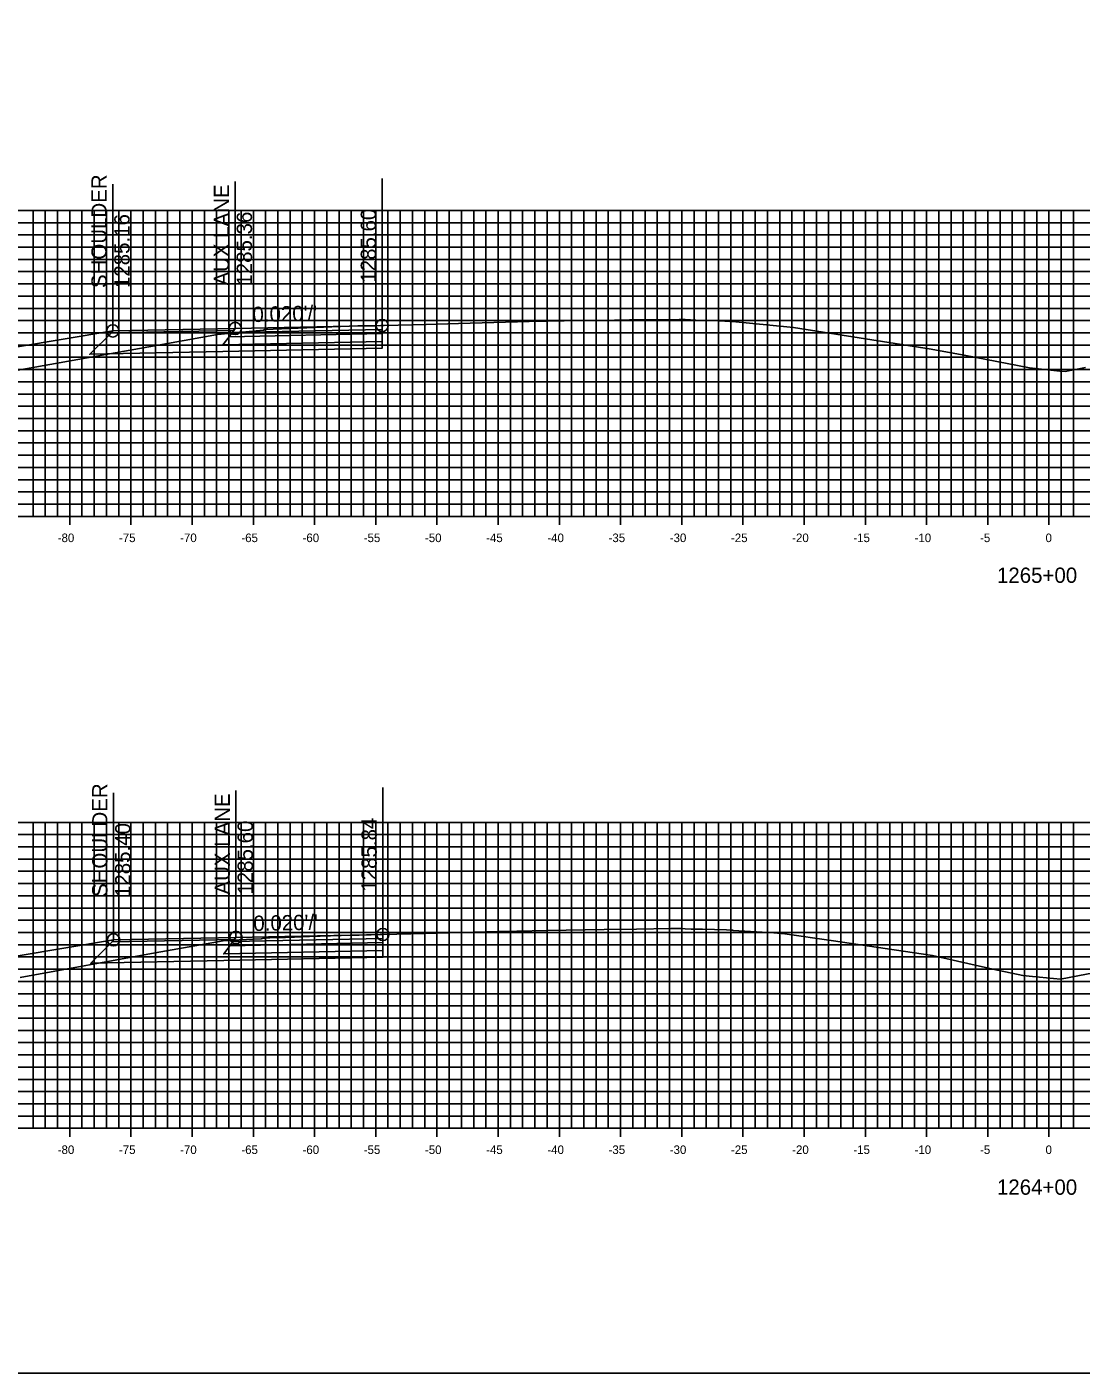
# Model space of a CAD drawing. Extents: x 674939 to 678919, y 750652 to 765176.
# Drawn here: x 678665 to 678751.2, y 761966.3 to 762076.3 of the extents above; entities that cross this region are included whole.
import ezdxf

# ---------------------------------------------------------------- set-up
doc = ezdxf.new("R2010")
doc.units = 0
for name, color, linetype in [('Level 10', 7, 'Continuous'), ('Level 18', 7, 'Continuous'), ('Level 19', 7, 'Continuous'), ('Level 20', 7, 'Continuous'), ('Level 22', 7, 'Continuous'), ('Level 23', 7, 'Continuous'), ('Level 4', 7, 'Continuous'), ('Level 7', 7, 'Continuous'), ('Level 8', 7, 'Continuous'), ('Level 9', 7, 'Continuous')]:
    doc.layers.add(name, color=color, linetype=linetype)

msp = doc.modelspace()

# ---------------------------------------------------------------- linework, layer by layer
at = {"layer": 'Level 10'}
for points in [[(678663.39, 762048.08), (678676.53, 762050.43), (678680.61, 762051.15), (678681.46, 762051.23), (678684.07, 762051.47), (678684.36, 762051.52), (678684.47, 762051.55), (678689.94, 762051.77), (678692.07, 762051.85), (678693.08, 762051.85), (678693.52, 762051.86), (678693.94, 762051.88), (678694.05, 762051.89), (678694.21, 762051.89), (678697.66, 762051.98), (678700.3, 762052.06), (678706.06, 762052.22), (678708.91, 762052.28), (678711.79, 762052.31), (678714.25, 762052.34), (678715.58, 762052.35), (678718.33, 762052.38), (678718.47, 762052.38), (678718.53, 762052.38), (678718.81, 762052.37), (678719.25, 762052.34), (678719.69, 762052.32), (678720.99, 762052.29), (678721.1, 762052.29), (678721.6, 762052.27), (678722.47, 762052.23), (678722.52, 762052.22), (678722.67, 762052.22), (678724.07, 762052.09), (678727.66, 762051.74), (678738.91, 762049.95), (678739.64, 762049.83), (678741.59, 762049.46), (678746.95, 762048.42), (678749.43, 762048.17), (678749.85, 762048.13), (678751.5, 762048.46)], [(678664.49, 761998.62), (678675.5, 762000.62), (678681.06, 762001.62), (678682.37, 762001.68), (678684.17, 762001.76), (678684.29, 762001.8), (678684.45, 762001.83), (678685.31, 762001.87), (678685.43, 762001.86), (678686.9, 762001.91), (678688.13, 762001.96), (678690.7, 762002.04), (678692.17, 762002.08), (678693.15, 762002.1), (678693.9, 762002.12), (678694.11, 762002.13), (678697.54, 762002.2), (678703.58, 762002.36), (678705.06, 762002.4), (678707.53, 762002.46), (678712.19, 762002.53), (678714.83, 762002.57), (678717.63, 762002.61), (678718.55, 762002.62), (678718.56, 762002.62), (678718.57, 762002.62), (678718.81, 762002.6), (678719.29, 762002.57), (678720.23, 762002.56), (678722.18, 762002.5), (678722.57, 762002.48), (678722.68, 762002.47), (678722.74, 762002.45), (678726.06, 762002.25), (678726.96, 762002.18), (678730.74, 762001.64), (678739.01, 762000.41), (678743.95, 761999.28), (678746.4, 761998.77), (678747.18, 761998.69), (678749.47, 761998.48), (678754.28, 761999.4)]]:
    msp.add_lwpolyline(points, dxfattribs=at)
at = {"layer": 'Level 18'}
for points in [[(678633.18, 762043.45), (678633.58, 762043.29), (678637.57, 762043.29), (678652.05, 762048.11), (678672.05, 762051.45), (678682.05, 762051.65), (678694.05, 762051.89)], [(678672.05, 762051.45), (678682.05, 762051.65), (678694.05, 762051.89)], [(678672.05, 762051.45), (678672.05, 762051.45)], [(678636.08, 761995.37), (678637.54, 761994.79), (678641.42, 761994.79), (678652.11, 761998.35), (678672.11, 762001.69), (678682.11, 762001.89), (678694.11, 762002.13)], [(678672.11, 762001.69), (678682.11, 762001.89), (678694.11, 762002.13)], [(678672.11, 762001.69), (678672.11, 762001.69)]]:
    msp.add_lwpolyline(points, dxfattribs=at)
for points in [[(678682.05, 762051.65), (678672.05, 762051.45), (678671.93, 762051.29), (678681.93, 762051.49)], [(678694.05, 762051.89), (678694.05, 762051.56), (678681.8, 762051.31), (678682.05, 762051.65)], [(678694.11, 762002.13), (678694.11, 762001.8), (678681.86, 762001.55), (678682.11, 762001.89)], [(678682.11, 762001.89), (678672.11, 762001.69), (678671.99, 762001.53), (678682, 762001.73)]]:
    msp.add_lwpolyline(points, close=True, dxfattribs=at)
at = {"layer": 'Level 19'}
for points in [[(678694.05, 762051.56), (678694.05, 762051.23), (678681.55, 762050.97), (678681.8, 762051.31)], [(678694.05, 762051.23), (678694.05, 762050.57), (678681.05, 762050.3), (678681.55, 762050.97)], [(678694.11, 762001.47), (678694.11, 762000.81), (678681.11, 762000.54), (678681.61, 762001.21)], [(678694.11, 762001.8), (678694.11, 762001.47), (678681.61, 762001.21), (678681.86, 762001.55)]]:
    msp.add_lwpolyline(points, close=True, dxfattribs=at)
for points in [[(678694.05, 762050.57), (678694.05, 762050.03), (678681.05, 762049.76), (678670.17, 762049.54), (678671.93, 762051.29)], [(678694.11, 762000.81), (678694.11, 762000.27), (678681.11, 762000), (678670.24, 761999.78), (678671.99, 762001.53)]]:
    msp.add_lwpolyline(points, dxfattribs=at)
at = {"layer": 'Level 20'}
for p, q in [((678598.53, 762061.29), (678898.53, 762061.29)), ((678598.53, 762060.29), (678898.53, 762060.29)), ((678665.53, 762036.29), (678665.53, 762061.29)), ((678666.53, 762036.29), (678666.53, 762061.29)), ((678667.53, 762036.29), (678667.53, 762061.29)), ((678668.53, 762036.29), (678668.53, 762061.29)), ((678669.53, 762036.29), (678669.53, 762061.29)), ((678670.53, 762036.29), (678670.53, 762061.29)), ((678671.53, 762036.29), (678671.53, 762061.29)), ((678672.53, 762036.29), (678672.53, 762061.29)), ((678673.53, 762036.29), (678673.53, 762061.29)), ((678674.53, 762036.29), (678674.53, 762061.29)), ((678675.53, 762036.29), (678675.53, 762061.29)), ((678676.53, 762036.29), (678676.53, 762061.29)), ((678677.53, 762036.29), (678677.53, 762061.29)), ((678678.53, 762036.29), (678678.53, 762061.29)), ((678679.53, 762036.29), (678679.53, 762061.29)), ((678680.53, 762036.29), (678680.53, 762061.29)), ((678681.53, 762036.29), (678681.53, 762061.29)), ((678682.53, 762036.29), (678682.53, 762061.29)), ((678683.53, 762036.29), (678683.53, 762061.29)), ((678684.53, 762036.29), (678684.53, 762061.29)), ((678685.53, 762036.29), (678685.53, 762061.29)), ((678686.53, 762036.29), (678686.53, 762061.29)), ((678687.53, 762036.29), (678687.53, 762061.29)), ((678688.53, 762036.29), (678688.53, 762061.29)), ((678689.53, 762036.29), (678689.53, 762061.29)), ((678690.53, 762036.29), (678690.53, 762061.29)), ((678691.53, 762036.29), (678691.53, 762061.29)), ((678692.53, 762036.29), (678692.53, 762061.29)), ((678693.53, 762036.29), (678693.53, 762061.29)), ((678694.53, 762036.29), (678694.53, 762061.29)), ((678695.53, 762036.29), (678695.53, 762061.29)), ((678696.53, 762036.29), (678696.53, 762061.29)), ((678697.53, 762036.29), (678697.53, 762061.29)), ((678698.53, 762036.29), (678698.53, 762061.29)), ((678699.53, 762036.29), (678699.53, 762061.29)), ((678700.53, 762036.29), (678700.53, 762061.29)), ((678701.53, 762036.29), (678701.53, 762061.29)), ((678702.53, 762036.29), (678702.53, 762061.29)), ((678703.53, 762036.29), (678703.53, 762061.29)), ((678704.53, 762036.29), (678704.53, 762061.29)), ((678705.53, 762036.29), (678705.53, 762061.29)), ((678706.53, 762036.29), (678706.53, 762061.29)), ((678707.53, 762036.29), (678707.53, 762061.29)), ((678708.53, 762036.29), (678708.53, 762061.29)), ((678709.53, 762036.29), (678709.53, 762061.29)), ((678710.53, 762036.29), (678710.53, 762061.29)), ((678711.53, 762036.29), (678711.53, 762061.29)), ((678712.53, 762036.29), (678712.53, 762061.29)), ((678713.53, 762036.29), (678713.53, 762061.29)), ((678714.53, 762036.29), (678714.53, 762061.29)), ((678715.53, 762036.29), (678715.53, 762061.29)), ((678716.53, 762036.29), (678716.53, 762061.29)), ((678717.53, 762036.29), (678717.53, 762061.29)), ((678718.53, 762036.29), (678718.53, 762061.29)), ((678719.53, 762036.29), (678719.53, 762061.29)), ((678720.53, 762036.29), (678720.53, 762061.29)), ((678721.53, 762036.29), (678721.53, 762061.29)), ((678722.53, 762036.29), (678722.53, 762061.29)), ((678723.53, 762036.29), (678723.53, 762061.29)), ((678724.53, 762036.29), (678724.53, 762061.29)), ((678725.53, 762036.29), (678725.53, 762061.29)), ((678726.53, 762036.29), (678726.53, 762061.29)), ((678727.53, 762036.29), (678727.53, 762061.29)), ((678728.53, 762036.29), (678728.53, 762061.29)), ((678729.53, 762036.29), (678729.53, 762061.29)), ((678730.53, 762036.29), (678730.53, 762061.29)), ((678731.53, 762036.29), (678731.53, 762061.29)), ((678732.53, 762036.29), (678732.53, 762061.29)), ((678733.53, 762036.29), (678733.53, 762061.29)), ((678734.53, 762036.29), (678734.53, 762061.29)), ((678735.53, 762036.29), (678735.53, 762061.29)), ((678736.53, 762036.29), (678736.53, 762061.29)), ((678737.53, 762036.29), (678737.53, 762061.29)), ((678738.53, 762036.29), (678738.53, 762061.29)), ((678739.53, 762036.29), (678739.53, 762061.29)), ((678740.53, 762036.29), (678740.53, 762061.29)), ((678741.53, 762036.29), (678741.53, 762061.29)), ((678742.53, 762036.29), (678742.53, 762061.29)), ((678743.53, 762036.29), (678743.53, 762061.29)), ((678744.53, 762036.29), (678744.53, 762061.29)), ((678745.53, 762036.29), (678745.53, 762061.29)), ((678746.53, 762036.29), (678746.53, 762061.29)), ((678747.53, 762036.29), (678747.53, 762061.29)), ((678748.53, 762036.29), (678748.53, 762061.29)), ((678749.53, 762036.29), (678749.53, 762061.29)), ((678750.53, 762036.29), (678750.53, 762061.29)), ((678598.53, 762059.29), (678898.53, 762059.29)), ((678598.53, 762058.29), (678898.53, 762058.29)), ((678598.53, 762057.29), (678898.53, 762057.29)), ((678598.53, 762056.29), (678898.53, 762056.29)), ((678598.53, 762055.29), (678898.53, 762055.29)), ((678598.53, 762054.29), (678898.53, 762054.29)), ((678598.53, 762053.29), (678898.53, 762053.29)), ((678598.53, 762052.29), (678898.53, 762052.29)), ((678598.53, 762051.29), (678898.53, 762051.29)), ((678598.53, 762050.29), (678898.53, 762050.29)), ((678598.53, 762049.29), (678898.53, 762049.29)), ((678598.53, 762048.29), (678898.53, 762048.29)), ((678598.53, 762047.29), (678898.53, 762047.29)), ((678598.53, 762046.29), (678898.53, 762046.29)), ((678598.53, 762045.29), (678898.53, 762045.29)), ((678598.53, 762044.29), (678898.53, 762044.29)), ((678598.53, 762043.29), (678898.53, 762043.29)), ((678598.53, 762042.29), (678898.53, 762042.29)), ((678598.53, 762041.29), (678898.53, 762041.29)), ((678598.53, 762040.29), (678898.53, 762040.29)), ((678598.53, 762039.29), (678898.53, 762039.29)), ((678598.53, 762038.29), (678898.53, 762038.29)), ((678598.53, 762037.29), (678898.53, 762037.29)), ((678598.53, 762036.29), (678898.53, 762036.29)), ((678598.53, 762011.29), (678898.53, 762011.29)), ((678665.53, 761986.29), (678665.53, 762011.29)), ((678666.53, 761986.29), (678666.53, 762011.29)), ((678667.53, 761986.29), (678667.53, 762011.29)), ((678668.53, 761986.29), (678668.53, 762011.29)), ((678669.53, 761986.29), (678669.53, 762011.29)), ((678670.53, 761986.29), (678670.53, 762011.29)), ((678671.53, 761986.29), (678671.53, 762011.29)), ((678672.53, 761986.29), (678672.53, 762011.29)), ((678673.53, 761986.29), (678673.53, 762011.29)), ((678674.53, 761986.29), (678674.53, 762011.29)), ((678675.53, 761986.29), (678675.53, 762011.29)), ((678676.53, 761986.29), (678676.53, 762011.29)), ((678677.53, 761986.29), (678677.53, 762011.29)), ((678678.53, 761986.29), (678678.53, 762011.29)), ((678679.53, 761986.29), (678679.53, 762011.29)), ((678680.53, 761986.29), (678680.53, 762011.29)), ((678681.53, 761986.29), (678681.53, 762011.29)), ((678682.53, 761986.29), (678682.53, 762011.29)), ((678683.53, 761986.29), (678683.53, 762011.29)), ((678684.53, 761986.29), (678684.53, 762011.29)), ((678685.53, 761986.29), (678685.53, 762011.29)), ((678686.53, 761986.29), (678686.53, 762011.29)), ((678687.53, 761986.29), (678687.53, 762011.29)), ((678688.53, 761986.29), (678688.53, 762011.29)), ((678689.53, 761986.29), (678689.53, 762011.29)), ((678690.53, 761986.29), (678690.53, 762011.29)), ((678691.53, 761986.29), (678691.53, 762011.29)), ((678692.53, 761986.29), (678692.53, 762011.29)), ((678693.53, 761986.29), (678693.53, 762011.29)), ((678694.53, 761986.29), (678694.53, 762011.29)), ((678695.53, 761986.29), (678695.53, 762011.29)), ((678696.53, 761986.29), (678696.53, 762011.29)), ((678697.53, 761986.29), (678697.53, 762011.29)), ((678698.53, 761986.29), (678698.53, 762011.29)), ((678699.53, 761986.29), (678699.53, 762011.29)), ((678700.53, 761986.29), (678700.53, 762011.29)), ((678701.53, 761986.29), (678701.53, 762011.29)), ((678702.53, 761986.29), (678702.53, 762011.29)), ((678703.53, 761986.29), (678703.53, 762011.29)), ((678704.53, 761986.29), (678704.53, 762011.29)), ((678705.53, 761986.29), (678705.53, 762011.29)), ((678706.53, 761986.29), (678706.53, 762011.29)), ((678707.53, 761986.29), (678707.53, 762011.29)), ((678708.53, 761986.29), (678708.53, 762011.29)), ((678709.53, 761986.29), (678709.53, 762011.29)), ((678710.53, 761986.29), (678710.53, 762011.29)), ((678711.53, 761986.29), (678711.53, 762011.29)), ((678712.53, 761986.29), (678712.53, 762011.29)), ((678713.53, 761986.29), (678713.53, 762011.29)), ((678714.53, 761986.29), (678714.53, 762011.29)), ((678715.53, 761986.29), (678715.53, 762011.29)), ((678716.53, 761986.29), (678716.53, 762011.29)), ((678717.53, 761986.29), (678717.53, 762011.29)), ((678718.53, 761986.29), (678718.53, 762011.29)), ((678719.53, 761986.29), (678719.53, 762011.29)), ((678720.53, 761986.29), (678720.53, 762011.29)), ((678721.53, 761986.29), (678721.53, 762011.29)), ((678722.53, 761986.29), (678722.53, 762011.29)), ((678723.53, 761986.29), (678723.53, 762011.29)), ((678724.53, 761986.29), (678724.53, 762011.29)), ((678725.53, 761986.29), (678725.53, 762011.29)), ((678726.53, 761986.29), (678726.53, 762011.29)), ((678727.53, 761986.29), (678727.53, 762011.29)), ((678728.53, 761986.29), (678728.53, 762011.29)), ((678729.53, 761986.29), (678729.53, 762011.29)), ((678730.53, 761986.29), (678730.53, 762011.29)), ((678731.53, 761986.29), (678731.53, 762011.29)), ((678732.53, 761986.29), (678732.53, 762011.29)), ((678733.53, 761986.29), (678733.53, 762011.29)), ((678734.53, 761986.29), (678734.53, 762011.29)), ((678735.53, 761986.29), (678735.53, 762011.29)), ((678736.53, 761986.29), (678736.53, 762011.29)), ((678737.53, 761986.29), (678737.53, 762011.29)), ((678738.53, 761986.29), (678738.53, 762011.29)), ((678739.53, 761986.29), (678739.53, 762011.29)), ((678740.53, 761986.29), (678740.53, 762011.29)), ((678741.53, 761986.29), (678741.53, 762011.29)), ((678742.53, 761986.29), (678742.53, 762011.29)), ((678743.53, 761986.29), (678743.53, 762011.29)), ((678744.53, 761986.29), (678744.53, 762011.29)), ((678745.53, 761986.29), (678745.53, 762011.29)), ((678746.53, 761986.29), (678746.53, 762011.29)), ((678747.53, 761986.29), (678747.53, 762011.29)), ((678748.53, 761986.29), (678748.53, 762011.29)), ((678749.53, 761986.29), (678749.53, 762011.29)), ((678750.53, 761986.29), (678750.53, 762011.29)), ((678598.53, 762010.29), (678898.53, 762010.29)), ((678598.53, 762009.29), (678898.53, 762009.29)), ((678598.53, 762008.29), (678898.53, 762008.29)), ((678598.53, 762007.29), (678898.53, 762007.29)), ((678598.53, 762006.29), (678898.53, 762006.29)), ((678598.53, 762005.29), (678898.53, 762005.29)), ((678598.53, 762004.29), (678898.53, 762004.29)), ((678598.53, 762003.29), (678898.53, 762003.29)), ((678598.53, 762002.29), (678898.53, 762002.29)), ((678598.53, 762001.29), (678898.53, 762001.29)), ((678598.53, 762000.29), (678898.53, 762000.29)), ((678598.53, 761999.29), (678898.53, 761999.29)), ((678598.53, 761998.29), (678898.53, 761998.29)), ((678598.53, 761997.29), (678898.53, 761997.29)), ((678598.53, 761996.29), (678898.53, 761996.29)), ((678598.53, 761995.29), (678898.53, 761995.29)), ((678598.53, 761994.29), (678898.53, 761994.29)), ((678598.53, 761993.29), (678898.53, 761993.29)), ((678598.53, 761992.29), (678898.53, 761992.29)), ((678598.53, 761991.29), (678898.53, 761991.29)), ((678598.53, 761990.29), (678898.53, 761990.29)), ((678598.53, 761989.29), (678898.53, 761989.29)), ((678598.53, 761988.29), (678898.53, 761988.29)), ((678598.53, 761987.29), (678898.53, 761987.29)), ((678598.53, 761986.29), (678898.53, 761986.29))]:
    msp.add_line(p, q, dxfattribs=at)
at = {"layer": 'Level 23'}
for p, q in [((678682.05, 762051.65), (678682.05, 762063.65)), ((678694.05, 762051.89), (678694.05, 762063.89)), ((678672.05, 762051.45), (678672.05, 762063.45)), ((678694.11, 762002.13), (678694.11, 762014.13)), ((678672.11, 762001.69), (678672.11, 762013.69)), ((678682.11, 762001.89), (678682.11, 762013.89))]:
    msp.add_line(p, q, dxfattribs=at)
at = {"layer": 'Level 4'}
msp.add_lwpolyline([(678578.53, 761966.29), (678918.53, 761966.29), (678918.53, 762186.29), (678578.53, 762186.29)], close=True, dxfattribs=at)
for centre in [(678672.05, 762051.45), (678672.05, 762051.45), (678682.05, 762051.65), (678694.05, 762051.89), (678672.11, 762001.69), (678672.11, 762001.69), (678682.11, 762001.89), (678694.11, 762002.13)]:
    msp.add_circle(centre, 0.5, dxfattribs=at)
at = {"layer": 'Level 7'}
for points in [[(678672.05, 762051.45), (678652.05, 762048.11), (678637.57, 762043.29)], [(678672.11, 762001.69), (678652.11, 761998.35), (678641.42, 761994.79)]]:
    msp.add_lwpolyline(points, dxfattribs=at)
at = {"layer": 'Level 8'}
for p, q in [((678598.53, 762036.29), (678898.53, 762036.29)), ((678668.53, 762035.59), (678668.53, 762036.99)), ((678673.53, 762035.59), (678673.53, 762036.99)), ((678678.53, 762035.59), (678678.53, 762036.99)), ((678683.53, 762035.59), (678683.53, 762036.99)), ((678688.53, 762035.59), (678688.53, 762036.99)), ((678693.53, 762035.59), (678693.53, 762036.99)), ((678698.53, 762035.59), (678698.53, 762036.99)), ((678703.53, 762035.59), (678703.53, 762036.99)), ((678708.53, 762035.59), (678708.53, 762036.99)), ((678713.53, 762035.59), (678713.53, 762036.99)), ((678718.53, 762035.59), (678718.53, 762036.99)), ((678723.53, 762035.59), (678723.53, 762036.99)), ((678728.53, 762035.59), (678728.53, 762036.99)), ((678733.53, 762035.59), (678733.53, 762036.99)), ((678738.53, 762035.59), (678738.53, 762036.99)), ((678743.53, 762035.59), (678743.53, 762036.99)), ((678748.53, 762035.59), (678748.53, 762036.99)), ((678668.53, 761985.59), (678668.53, 761986.99)), ((678673.53, 761985.59), (678673.53, 761986.99)), ((678678.53, 761985.59), (678678.53, 761986.99)), ((678683.53, 761985.59), (678683.53, 761986.99)), ((678688.53, 761985.59), (678688.53, 761986.99)), ((678693.53, 761985.59), (678693.53, 761986.99)), ((678698.53, 761985.59), (678698.53, 761986.99)), ((678703.53, 761985.59), (678703.53, 761986.99)), ((678708.53, 761985.59), (678708.53, 761986.99)), ((678713.53, 761985.59), (678713.53, 761986.99)), ((678718.53, 761985.59), (678718.53, 761986.99)), ((678723.53, 761985.59), (678723.53, 761986.99)), ((678728.53, 761985.59), (678728.53, 761986.99)), ((678733.53, 761985.59), (678733.53, 761986.99)), ((678738.53, 761985.59), (678738.53, 761986.99)), ((678743.53, 761985.59), (678743.53, 761986.99)), ((678748.53, 761985.59), (678748.53, 761986.99)), ((678598.53, 761986.29), (678898.53, 761986.29))]:
    msp.add_line(p, q, dxfattribs=at)

# ---------------------------------------------------------------- texts
at = {"layer": 'Level 22'}
for p in [(678683.47, 762052.17), (678683.54, 762002.41)]:
    msp.add_text("0.020'/'", height=1.25, rotation=1.1458, dxfattribs=at).set_placement(p)
at = {"layer": 'Level 23'}
for s, p in [('SHOULDER', (678671.55, 762054.95)), ('AUX LANE', (678681.55, 762055.15)), ('1285.60', (678693.55, 762055.39)), ('1285.16', (678673.42, 762054.95)), ('1285.36', (678683.42, 762055.15)), ('SHOULDER', (678671.61, 762005.19)), ('AUX LANE', (678681.61, 762005.39)), ('1285.40', (678673.49, 762005.19)), ('1285.60', (678683.49, 762005.39)), ('1285.84', (678693.61, 762005.63))]:
    msp.add_text(s, height=1.25, rotation=90, dxfattribs=at).set_placement(p)
at = {"layer": 'Level 9'}
for s, height, p in [('-80', 0.7, (678667.55, 762034.19)), ('-75', 0.7, (678672.55, 762034.19)), ('-70', 0.7, (678677.55, 762034.19)), ('-65', 0.7, (678682.55, 762034.19)), ('-60', 0.7, (678687.55, 762034.19)), ('-55', 0.7, (678692.55, 762034.19)), ('-50', 0.7, (678697.55, 762034.19)), ('-45', 0.7, (678702.55, 762034.19)), ('-40', 0.7, (678707.55, 762034.19)), ('-35', 0.7, (678712.55, 762034.19)), ('-30', 0.7, (678717.55, 762034.19)), ('-25', 0.7, (678722.55, 762034.19)), ('-20', 0.7, (678727.55, 762034.19)), ('-15', 0.7, (678732.55, 762034.19)), ('-10', 0.7, (678737.55, 762034.19)), ('-5', 0.7, (678742.9, 762034.19)), ('0', 0.7, (678748.25, 762034.19)), ('1265+00', 1.25, (678744.28, 762030.86)), ('-80', 0.7, (678667.55, 761984.19)), ('-75', 0.7, (678672.55, 761984.19)), ('-70', 0.7, (678677.55, 761984.19)), ('-65', 0.7, (678682.55, 761984.19)), ('-60', 0.7, (678687.55, 761984.19)), ('-55', 0.7, (678692.55, 761984.19)), ('-50', 0.7, (678697.55, 761984.19)), ('-45', 0.7, (678702.55, 761984.19)), ('-40', 0.7, (678707.55, 761984.19)), ('-35', 0.7, (678712.55, 761984.19)), ('-30', 0.7, (678717.55, 761984.19)), ('-25', 0.7, (678722.55, 761984.19)), ('-20', 0.7, (678727.55, 761984.19)), ('-15', 0.7, (678732.55, 761984.19)), ('-10', 0.7, (678737.55, 761984.19)), ('-5', 0.7, (678742.9, 761984.19)), ('0', 0.7, (678748.25, 761984.19)), ('1264+00', 1.25, (678744.28, 761980.86))]:
    msp.add_text(s, height=height, dxfattribs=at).set_placement(p)

doc.saveas('drawing.dxf')
